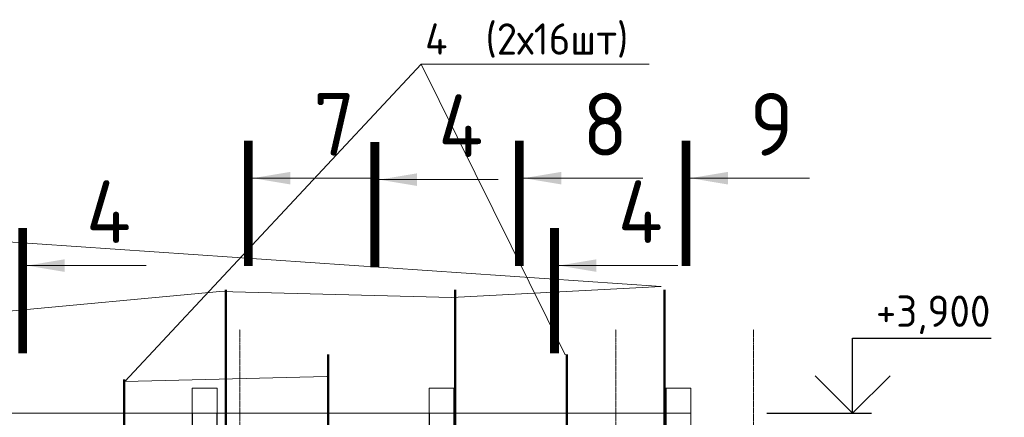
# Model space of a CAD drawing. Header units: millimetres. Extents: x 247266 to 730847, y -636031 to 10052.
# Tile 282 of 330: x 536825 to 544681, y -98578 to -95405. Entities that reach past the tile are written whole.
import ezdxf
from ezdxf import colors
from ezdxf.entities.mleader import LeaderData, LeaderLine
from ezdxf.math import Vec2, Vec3

# ---------------------------------------------------------------- set-up
doc = ezdxf.new("R2010")
doc.units = ezdxf.units.MM
doc.set_wipeout_variables(frame=1)
for name, pattern in [('______5', [1100, 800, -100, 100, -100]), ('________', [0]), ('HIDDEN2', [4.7625, 3.175, -1.5875]), ('осевая', [50.8, 31.75, -6.35, 6.35, -6.35])]:
    doc.linetypes.add(name, pattern=pattern)
for name, color, linetype, lineweight in [('Standard', 7, 'Continuous', 25), ('АрмСтер', 7, 'Continuous', 50), ('Оси', 7, '______5', 18), ('подоснова', 7, 'Continuous', 5), ('Узлы', 7, 'Continuous', 0)]:
    doc.layers.add(name, color=color, linetype=linetype, lineweight=lineweight)
doc.layers.add('РАЗМЕРЫ', color=7, linetype='Continuous')
doc.styles.add('GOST-2.304_Type-B', font='GOST_Common.ttf')

# ---------------------------------------------------------------- blocks, each defined once
blk = doc.blocks.new('*U3010')
at = {"layer": 'РАЗМЕРЫ'}
for p, q in [((112.5, 800), (-112.5, 800)), ((112.5, -400), (-112.5, -400))]:
    blk.add_line(p, q, dxfattribs=at)
at = {"layer": 'РАЗМЕРЫ', "ltscale": 15}
blk.add_line((0, -400), (0, 800), dxfattribs=at)
at = {"layer": 'РАЗМЕРЫ'}
for points in [[(0, 800), (20.9, 674.8), (-20.9, 674.8)], [(0, -400), (20.9, -274.8), (-20.9, -274.8)]]:
    blk.add_solid(points, dxfattribs=at)
at = {"linetype": 'Continuous', "lineweight": 0}
blk.add_wipeout([(35, 0), (28.3, 20.6), (10.8, 33.3), (-10.8, 33.3), (-28.3, 20.6), (-35, 0), (-28.3, -20.6), (-10.8, -33.3), (10.8, -33.3), (28.3, -20.6)], dxfattribs=at)
at = {"color": 0, "linetype": 'ByBlock', "lineweight": -2, "ltscale": 100}
blk.add_line((-880, 0), (1075, 0), dxfattribs=at)
at = {"layer": 'РАЗМЕРЫ'}
blk.add_circle((0, 0), 35, dxfattribs=at)
blk = doc.blocks.new('*U3005')
at = {"layer": 'РАЗМЕРЫ'}
for p, q in [((112.5, 400), (-112.5, 400)), ((112.5, -600), (-112.5, -600))]:
    blk.add_line(p, q, dxfattribs=at)
at = {"layer": 'РАЗМЕРЫ', "ltscale": 15}
blk.add_line((0, -600), (0, 400), dxfattribs=at)
at = {"layer": 'РАЗМЕРЫ'}
for points in [[(0, 400), (20.9, 274.8), (-20.9, 274.8)], [(0, -600), (20.9, -474.8), (-20.9, -474.8)]]:
    blk.add_solid(points, dxfattribs=at)
at = {"linetype": 'Continuous', "lineweight": 0}
blk.add_wipeout([(35, 0), (28.3, 20.6), (10.8, 33.3), (-10.8, 33.3), (-28.3, 20.6), (-35, 0), (-28.3, -20.6), (-10.8, -33.3), (10.8, -33.3), (28.3, -20.6)], dxfattribs=at)
at = {"color": 0, "linetype": 'ByBlock', "lineweight": -2, "ltscale": 100}
blk.add_line((-880, 0), (1275, 0), dxfattribs=at)
at = {"layer": 'РАЗМЕРЫ'}
blk.add_circle((0, 0), 35, dxfattribs=at)
blk = doc.blocks.new('*U3007')
at = {"layer": 'РАЗМЕРЫ'}
for p, q in [((112.5, 400), (-112.5, 400)), ((112.5, -400), (-112.5, -400))]:
    blk.add_line(p, q, dxfattribs=at)
at = {"layer": 'РАЗМЕРЫ', "ltscale": 15}
blk.add_line((0, -400), (0, 400), dxfattribs=at)
at = {"layer": 'РАЗМЕРЫ'}
for points in [[(0, 400), (20.9, 274.8), (-20.9, 274.8)], [(0, -400), (20.9, -274.8), (-20.9, -274.8)]]:
    blk.add_solid(points, dxfattribs=at)
at = {"linetype": 'Continuous', "lineweight": 0}
blk.add_wipeout([(35, 0), (28.3, 20.6), (10.8, 33.3), (-10.8, 33.3), (-28.3, 20.6), (-35, 0), (-28.3, -20.6), (-10.8, -33.3), (10.8, -33.3), (28.3, -20.6)], dxfattribs=at)
at = {"color": 0, "linetype": 'ByBlock', "lineweight": -2, "ltscale": 100}
blk.add_line((-2263.2, 0), (2746.8, 0), dxfattribs=at)
at = {"layer": 'РАЗМЕРЫ'}
blk.add_circle((0, 0), 35, dxfattribs=at)
blk = doc.blocks.new('*U3008')
at = {"layer": 'РАЗМЕРЫ'}
for p, q in [((112.5, 400), (-112.5, 400)), ((112.5, -400), (-112.5, -400))]:
    blk.add_line(p, q, dxfattribs=at)
at = {"layer": 'РАЗМЕРЫ', "ltscale": 15}
blk.add_line((0, -400), (0, 400), dxfattribs=at)
at = {"layer": 'РАЗМЕРЫ'}
for points in [[(0, 400), (20.9, 274.8), (-20.9, 274.8)], [(0, -400), (20.9, -274.8), (-20.9, -274.8)]]:
    blk.add_solid(points, dxfattribs=at)
at = {"linetype": 'Continuous', "lineweight": 0}
blk.add_wipeout([(35, 0), (28.3, 20.6), (10.8, 33.3), (-10.8, 33.3), (-28.3, 20.6), (-35, 0), (-28.3, -20.6), (-10.8, -33.3), (10.8, -33.3), (28.3, -20.6)], dxfattribs=at)
at = {"color": 0, "linetype": 'ByBlock', "lineweight": -2, "ltscale": 100}
blk.add_line((-1814.3, 0), (3195.7, 0), dxfattribs=at)
at = {"layer": 'РАЗМЕРЫ'}
blk.add_circle((0, 0), 35, dxfattribs=at)
blk = doc.blocks.new('*U3006')
at = {"layer": 'РАЗМЕРЫ'}
for p, q in [((112.5, 200), (-112.5, 200)), ((112.5, -200), (-112.5, -200))]:
    blk.add_line(p, q, dxfattribs=at)
at = {"layer": 'РАЗМЕРЫ', "ltscale": 15}
blk.add_line((0, -200), (0, 200), dxfattribs=at)
at = {"layer": 'РАЗМЕРЫ'}
for points in [[(0, 200), (20.9, 74.8), (-20.9, 74.8)], [(0, -200), (20.9, -74.8), (-20.9, -74.8)]]:
    blk.add_solid(points, dxfattribs=at)
at = {"linetype": 'Continuous', "lineweight": 0}
blk.add_wipeout([(35, 0), (28.3, 20.6), (10.8, 33.3), (-10.8, 33.3), (-28.3, 20.6), (-35, 0), (-28.3, -20.6), (-10.8, -33.3), (10.8, -33.3), (28.3, -20.6)], dxfattribs=at)
at = {"color": 0, "linetype": 'ByBlock', "lineweight": -2, "ltscale": 100}
blk.add_line((-2263.2, 0), (2746.8, 0), dxfattribs=at)
at = {"layer": 'РАЗМЕРЫ'}
blk.add_circle((0, 0), 35, dxfattribs=at)
blk = doc.blocks.new('_None')

msp = doc.modelspace()

# ---------------------------------------------------------------- linework, layer by layer
at = {"linetype": 'HIDDEN2', "transparency": 33554687}
for p, q in [((538201.17, -98546.39), (538201.17, -102606.39)), ((538401.17, -102606.39), (538401.17, -98546.39)), ((540091.17, -98546.39), (540091.17, -102606.39)), ((540291.17, -102606.39), (540291.17, -98546.39)), ((541981.17, -98546.39), (541981.17, -102606.39))]:
    msp.add_line(p, q, dxfattribs=at)
for points in [[(543470.77, -97946.39), (544576.05, -97946.39)], [(543470.77, -98546.39), (543470.77, -97946.39)], [(543770.77, -98246.39), (543470.77, -98546.39), (543170.77, -98246.39)], [(542786.21, -98546.39), (543620.77, -98546.39)]]:
    msp.add_lwpolyline(points)
at = {"layer": 'Standard', "linetype": '________', "lineweight": 0, "transparency": 33554687}
for p, q in [((538201.17, -98346.39), (538201.17, -98546.39)), ((538201.17, -98346.39), (538401.17, -98346.39)), ((538401.17, -98546.39), (538401.17, -98346.39)), ((540091.17, -98546.39), (540091.17, -98346.39)), ((540291.17, -98346.39), (540091.17, -98346.39)), ((542181.17, -98346.39), (541981.17, -98346.39)), ((542181.17, -98346.39), (542181.17, -98546.39)), ((535431.17, -98546.39), (542181.17, -98546.39)), ((542181.17, -101206.39), (542181.17, -98546.39))]:
    msp.add_line(p, q, dxfattribs=at)
at = {"layer": 'Standard', "linetype": '________', "lineweight": 30, "transparency": 33554687}
for p, q in [((540291.17, -98546.39), (540291.17, -98346.39)), ((541981.17, -98346.39), (541981.17, -98546.39))]:
    msp.add_line(p, q, dxfattribs=at)
at = {"layer": 'Оси', "linetype": 'осевая', "lineweight": 0, "ltscale": 0.3, "transparency": 33554687}
for p, q in [((538581.17, -105479.42), (538581.17, -97877.14)), ((541581.17, -105479.42), (541581.17, -97877.14)), ((542681.17, -105479.42), (542681.17, -97877.14))]:
    msp.add_line(p, q, dxfattribs=at)
at = {"layer": 'Узлы', "linetype": 'Continuous', "lineweight": 0}
for p, q in [((538684.63, -96670.01, 400), (539634.63, -96670.01, 400)), ((539693.83, -96681.5, 400), (540643.83, -96681.5, 400)), ((540846.94, -96670.01, 400), (541796.94, -96670.01, 400)), ((542175.93, -96670.01, 400), (543125.93, -96670.01, 400)), ((536883.52, -97367.46, 400), (537833.52, -97367.46, 400)), ((541126.82, -97367.46, 400), (542076.82, -97367.46, 400))]:
    msp.add_line(p, q, dxfattribs=at)
at = {"layer": 'Узлы', "linetype": 'Continuous', "lineweight": 0, "const_width": 70, "elevation": 400}
for points in [[(538649.63, -96370.01), (538649.63, -97370.01)], [(539658.83, -96381.5), (539658.83, -97381.5)], [(540811.94, -96370.01), (540811.94, -97370.01)], [(542140.93, -96370.01), (542140.93, -97370.01)], [(536848.52, -97067.46), (536848.52, -98067.46)], [(541091.82, -97067.46), (541091.82, -98067.46)]]:
    msp.add_lwpolyline(points, dxfattribs=at)
at = {"layer": 'Узлы', "linetype": 'Continuous', "lineweight": 0}
for points in [[(538684.63, -96670.01, 400), (538985.08, -96720.29, 400), (538985.08, -96619.73, 400)], [(539693.83, -96681.5, 400), (539994.28, -96731.78, 400), (539994.28, -96631.23, 400)], [(540846.94, -96670.01, 400), (541147.39, -96720.29, 400), (541147.39, -96619.73, 400)], [(542175.93, -96670.01, 400), (542476.38, -96720.29, 400), (542476.38, -96619.73, 400)], [(536883.52, -97367.46, 400), (537183.97, -97417.74, 400), (537183.97, -97317.18, 400)], [(541126.82, -97367.46, 400), (541427.27, -97417.74, 400), (541427.27, -97317.18, 400)]]:
    msp.add_solid(points, dxfattribs=at)

# ---------------------------------------------------------------- texts
at = {"style": 'GOST-2.304_Type-B'}
msp.add_text('+3,900', height=250, dxfattribs=at).set_placement((543656.69, -97856.39))
at = {"layer": 'Узлы', "linetype": 'Continuous', "lineweight": 0, "char_height": 500, "attachment_point": 5, "style": 'GOST-2.304_Type-B'}
for s, insert in [('7', (539334.63, -96240.01, 400)), ('4', (540343.83, -96251.5, 400)), ('8', (541496.94, -96240.01, 400)), ('9', (542825.93, -96240.01, 400)), ('4', (537533.52, -96937.46, 400)), ('4', (541776.82, -96937.46, 400))]:
    msp.add_mtext_dynamic_manual_height_columns(s, width=723.8798, gutter_width=25, heights=[0], dxfattribs=dict(at, insert=insert))

# ---------------------------------------------------------------- next in the draw order: block references
at = {"layer": 'АрмСтер', "ltscale": 15, "rotation": 90}
for name, p in [('*U3006', (541970.85, -100307.88)), ('*U3005', (539286.77, -99351.59)), ('*U3010', (537657.96, -99351.59))]:
    msp.add_blockref(name, p, dxfattribs=at)

# ---------------------------------------------------------------- next in the draw order: block references
for name, p in [('*U3007', (538470.21, -100307.88)), ('*U3008', (540300.56, -100756.8)), ('*U3005', (541191.17, -99351.59))]:
    msp.add_blockref(name, p, dxfattribs=at)

# ---------------------------------------------------------------- next in the draw order: leaders
at = {"layer": 'подоснова'}
ml = msp.add_multileader_mtext('Standard', dxfattribs=at)
ml.set_content('4  (2х16шт)', color=256, style='GOST-2.304_Type-B')
ml.set_leader_properties(color=256, linetype='ByLayer', lineweight=15)
ml.set_arrow_properties(name='NONE')
ml.build(insert=Vec2(0, 0))
ml.multileader.update_dxf_attribs({"text_left_attachment_type": 6, "text_right_attachment_type": 6, "dogleg_length": 10, "arrow_head_size": 18})
ctx = ml.context
ctx.base_point, ctx.char_height, ctx.arrow_head_size, ctx.landing_gap_size, ctx.plane_origin = Vec3(540039.41, -95734.31), 250, 18, 20, Vec3(537364.87, -93643.96)
ctx.left_attachment, ctx.right_attachment, ctx.text_align_type = 6, 6, 1
notes = []
notes.append((ctx, [(0, (1, 1, 0), (540028.71, -95759.33), (1, 0), 10, [(0, [(541178.59, -98078.63)], 0, []), (2, [(539274.79, -98252.53), (537664.26, -98292.28)], 0, [])])]))
ctx.mtext.insert, ctx.mtext.alignment, ctx.mtext.flow_direction = Vec3(540870.02, -95434.31), 2, 5
ml = msp.add_multileader_mtext('Standard', dxfattribs=at)
ml.set_content('3 ', color=256, style='GOST-2.304_Type-B')
ml.set_leader_properties(color=256, linetype='ByLayer', lineweight=15)
ml.set_arrow_properties(name='NONE')
ml.build(insert=Vec2(0, 0))
ml.multileader.update_dxf_attribs({"text_left_attachment_type": 6, "text_right_attachment_type": 6, "dogleg_length": 10, "arrow_head_size": 18})
ctx = ml.context
ctx.base_point, ctx.char_height, ctx.arrow_head_size, ctx.landing_gap_size, ctx.plane_origin = Vec3(535388.83, -97098.8), 250, 18, 20, Vec3(531176.08, -93723.62)
ctx.left_attachment, ctx.right_attachment, ctx.text_align_type = 6, 6, 1
notes.append((ctx, [(1, (1, 1, 0), (535563.89, -97099.05), (-1, 0), 10, [(3, [(536456.34, -97758.1), (538421.55, -97574.06), (540271.69, -97622.77), (541943.84, -97534.65)], 0, [])])]))
ctx.mtext.insert, ctx.mtext.alignment, ctx.mtext.flow_direction = Vec3(535471.33, -96798.8), 2, 5
for ctx, leaders in notes:
    for number, flags, end, landing, length, lines in leaders:
        leader = LeaderData()
        leader.index, (leader.has_last_leader_line, leader.has_dogleg_vector, leader.attachment_direction) = number, flags
        leader.last_leader_point, leader.dogleg_vector, leader.dogleg_length = Vec3(end), Vec3(landing), length
        for number, points, colour, breaks in lines:
            line = LeaderLine()
            line.index, line.vertices, line.color, line.breaks = number, Vec3.list(points), colors.encode_raw_color(colour), breaks
            leader.lines.append(line)
        ctx.leaders.append(leader)

doc.saveas('drawing.dxf')
